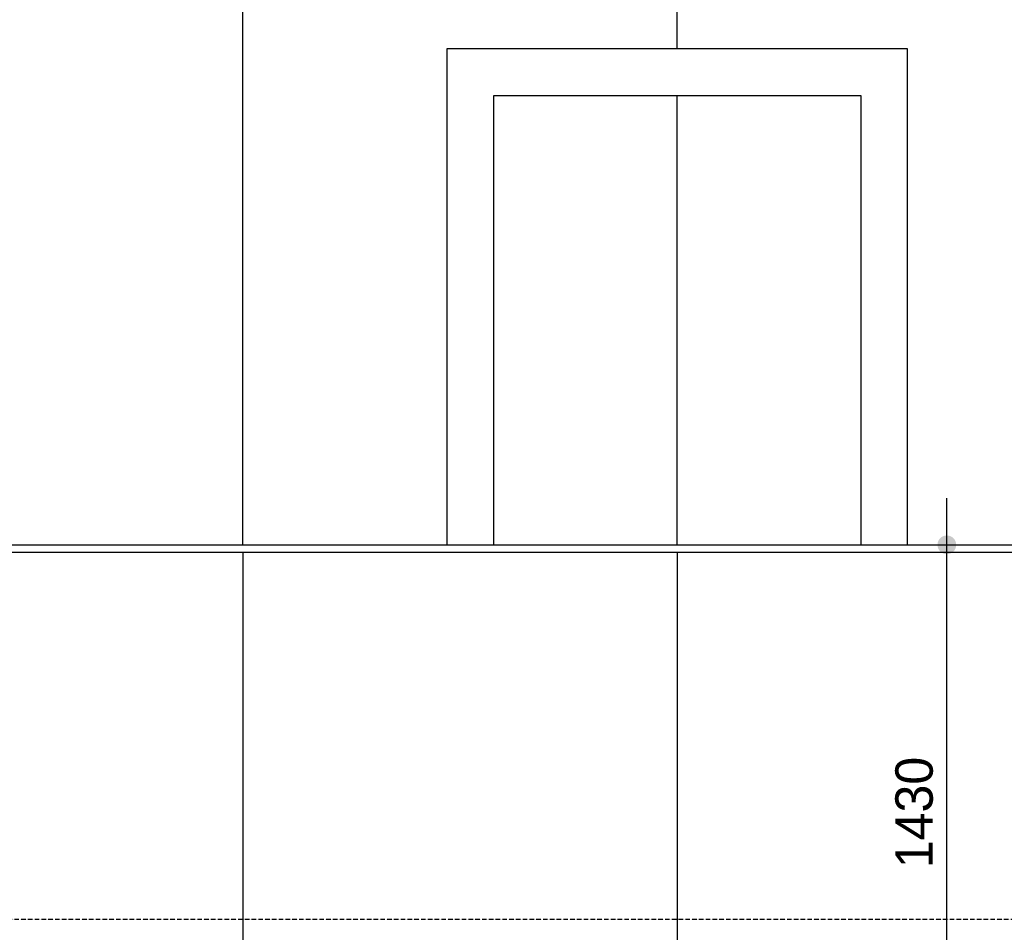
# Model space of a CAD drawing. Header units: millimetres. Extents: x -297000 to 504135, y -166520 to 252050.
# Tile 347 of 416: x 80459 to 83088, y -11835 to -9397. Entities that reach past the tile are written whole.
import ezdxf

# ---------------------------------------------------------------- set-up
doc = ezdxf.new("R2010")
doc.units = ezdxf.units.MM
doc.header["$MEASUREMENT"] = 0
doc.linetypes.add('ACAD_ISO10W100', pattern=[18, 12, -3, 0, -3])
doc.linetypes.add('CENTER', pattern=[50.800000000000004, 31.75, -6.349999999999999, 6.349999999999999, -6.349999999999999])
doc.layers.get('Defpoints').update_dxf_attribs({"color": 6})
for name, color, linetype in [('010_D0050_D', 1, 'Continuous'), ('040_AXPRI_B', 9, 'CENTER'), ('220_WALIN_E', 1, 'Continuous')]:
    doc.layers.add(name, color=color, linetype=linetype)
doc.styles.add('VMX 2 MEDIUM 50', font='unvr55w.TTF', dxfattribs={"height": 100})
doc.dimstyles.new('VMX 50', dxfattribs={"dimscale": 50, "dimtxt": 1, "dimasz": 1, "dimexe": 2, "dimexo": 2, "dimgap": 0.7, "dimtad": 1, "dimdec": 0, "dimdsep": 46, "dimtxsty": 'VMX 2 MEDIUM 50', "dimblk1": 'VMX-DIM-ARROW', "dimblk2": 'VMX-DIM-ARROW', "dimsah": 1, "dimcen": 1, "dimdle": 2, "dimse1": 1, "dimse2": 1, "dimclrd": 256, "dimclre": 256, "dimclrt": 256, "dimadec": 0, "dimazin": 0, "dimtm": 1e-09, "dimtfac": 1, "dimtdec": 0, "dimtmove": 2, "dimatfit": 2, "dimldrblk": 'VMX-DIM-ARROW', "dimfxl": 0, "dimtolj": 2, "dimlwd": -1, "dimarcsym": 0})

# ---------------------------------------------------------------- blocks, each defined once
blk = doc.blocks.new('VMX-DIM-ARROW')
h = blk.add_hatch(color=256)
edge = h.paths.add_edge_path()
edge.add_arc((0, 0), 0.5, 0, 360)
for p, q in [((0, 2.500000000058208), (0, -2.499999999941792)), ((-2.5, 0), (2.5, 0))]:
    blk.add_line(p, q)
blk = doc.blocks.new('*D511')
at = {"layer": '010_D0050_D'}
blk.add_line((82935.00002928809, -12180.00000125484), (82935.00002928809, -10850.0011300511), dxfattribs=at)
at = {"layer": 'Defpoints', "color": 0}
for p in [(82215.00048839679, -10800.0011300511), (82935.00002928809, -10800.0011300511), (82215.00048839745, -12230.00000125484)]:
    blk.add_point(p, dxfattribs=at)
at = {"layer": '010_D0050_D', "xscale": 50, "yscale": 50, "zscale": 50}
for p, rotation in [((82935.00002928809, -10800.0011300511), 90), ((82935.00002928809, -12230.00000125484), 270)]:
    blk.add_blockref('VMX-DIM-ARROW', p, dxfattribs=dict(at, rotation=rotation))
at = {"layer": '010_D0050_D', "insert": (82848.12192865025, -11515.00056565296), "char_height": 100, "attachment_point": 5, "rotation": 90, "style": 'VMX 2 MEDIUM 50'}
blk.add_mtext('\\A2;1430', dxfattribs=at)
blk = doc.blocks.new('GRID02')
at = {"layer": '040_AXPRI_B', "linetype": 'ACAD_ISO10W100'}
blk.add_lwpolyline([(-4000, 3800), (27199.99999785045, 3800)], dxfattribs=at)
blk = doc.blocks.new('1006_X-03.03')
at = {"layer": '220_WALIN_E', "color": 8}
for points in [[(10440.0012479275, 6125), (10440.00204712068, 7515.326653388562)], [(9280.000486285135, 4799.999437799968), (9280.00179222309, 7053.19987829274)], [(11055.00125703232, 4799.998570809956), (11055.00125703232, 6125), (9825.001238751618, 6125), (9825.016053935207, 4799.999171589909)], [(9950.001246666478, 4799.999110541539), (9950.001262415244, 5999.999976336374), (10930.00123336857, 5999.999976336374), (10930.00123336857, 4799.998631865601)], [(10440.00048628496, 4799.998797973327), (10440.00117607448, 5999.999976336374)]]:
    blk.add_lwpolyline(points, dxfattribs=at)
at = {"layer": '220_WALIN_E'}
for points in [[(8129.000386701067, 4800), (15080.00048628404, 4799.99660481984), (15080.00048628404, 4779.855202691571), (8129.000386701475, 4779.855202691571)], [(9280.000486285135, 4779.855202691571), (9280.00048628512, 3370.000000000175)], [(10440.00048628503, 4779.855202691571), (10440.00048628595, 2711.214226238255)]]:
    blk.add_lwpolyline(points, dxfattribs=at)
blk.add_blockref('GRID02', (0, 0))

msp = doc.modelspace()

# ---------------------------------------------------------------- block references
msp.add_blockref('1006_X-03.03', (71774.99999988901, -15600.00000125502))

# ---------------------------------------------------------------- dimensions: what is measured, and where the dimension line sits
at = {"layer": '010_D0050_D'}
dim = msp.add_linear_dim(base=(82935.00002928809, -10800.0011300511), p1=(82215.00048839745, -12230.00000125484), p2=(82215.00048839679, -10800.0011300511), angle=90, dimstyle='VMX 50', dxfattribs=at)
dim.commit()
dim.dimension.update_dxf_attribs({"geometry": '*D511', "text_midpoint": (82848.12192865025, -11515.00056565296)})

doc.saveas('drawing.dxf')
